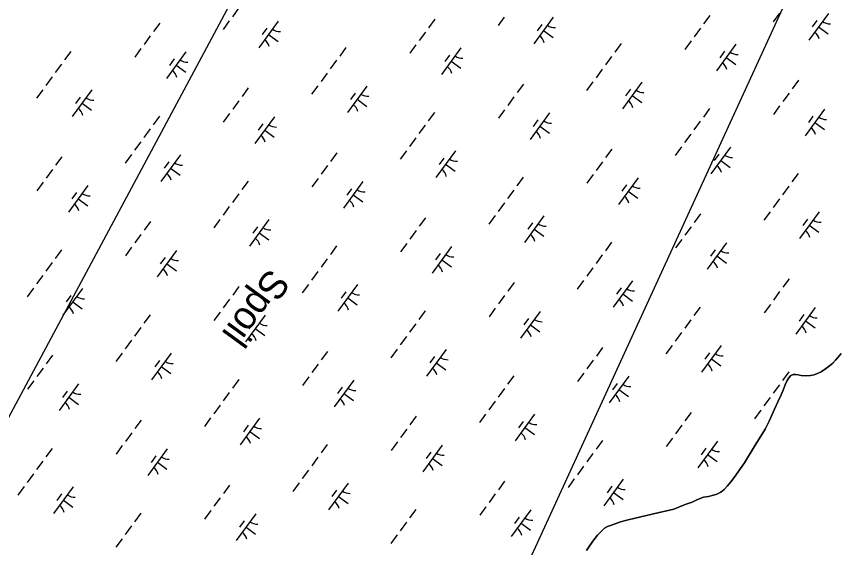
# Model space of a CAD drawing. Extents: x 3905714 to 3926767, y 183354 to 205755.
# Drawn here: x 3916850 to 3918098, y 189359 to 190163 of the extents above; entities that cross this region are included whole.
import ezdxf

# ---------------------------------------------------------------- set-up
doc = ezdxf.new("R2010")
doc.units = 0
for name, color, linetype in [('V-CHAN-SPOL', 7, 'Continuous'), ('V-TOPO-SHOR', 7, 'Continuous'), ('V-UTIL-LINE', 7, 'Continuous'), ('V-WETL-SWMP', 7, 'Continuous')]:
    doc.layers.add(name, color=color, linetype=linetype)

msp = doc.modelspace()

# ---------------------------------------------------------------- linework, layer by layer
at = {"layer": 'V-TOPO-SHOR'}
msp.add_lwpolyline([(3917713.7, 189354.3), (3917718.4, 189361.9), (3917724.5, 189370.5), (3917730.2, 189377.5), (3917736.6, 189384.3), (3917740.9, 189388.2), (3917745.2, 189390.8), (3917750, 189392.5), (3917757, 189394.9), (3917765.3, 189397.7), (3917776.7, 189400.9), (3917815, 189409.8), (3917846, 189417.1), (3917863, 189423.9), (3917873.8, 189427.8), (3917879.7, 189430.5), (3917887, 189433.7), (3917890.7, 189435.1), (3917898.3, 189436.2), (3917906, 189438), (3917911.1, 189439.5), (3917917.1, 189442.7), (3917922, 189446.8), (3917927, 189452.5), (3917932.4, 189458.6), (3917937.1, 189465), (3917952.9, 189487.2), (3917967.7, 189511.2), (3917984.4, 189538.2), (3917990.3, 189550.4), (3917994.2, 189559.6), (3917998.3, 189568.6), (3918004, 189580.4), (3918008.6, 189590.4), (3918011.3, 189597.4), (3918014.5, 189605.4), (3918017.4, 189611.8), (3918019.9, 189616.1), (3918023.2, 189619.6), (3918026.7, 189621), (3918030, 189621.1), (3918034.2, 189620.6), (3918039, 189619.7), (3918044.7, 189618.9), (3918052.8, 189619.5), (3918058.6, 189620.6), (3918064.6, 189623), (3918069.2, 189625.2), (3918075.5, 189629.7), (3918081.6, 189634.1), (3918086.5, 189638.4), (3918090.6, 189642.7), (3918094.2, 189646.8), (3918099.4, 189653)], dxfattribs=at)
at = {"layer": 'V-UTIL-LINE'}
for points in [[(3922094.7, 198742.6), (3921080, 197477.6), (3915734.8, 187496.7)], [(3915141.9, 186857.8), (3915602.3, 187412.4), (3917208.6, 188427.2), (3918201.9, 190592.4), (3918499.5, 191341.7), (3918705.2, 192156.6), (3920335.2, 195367.3), (3921815.2, 198099.7), (3922187.2, 198661.6)]]:
    msp.add_lwpolyline(points, dxfattribs=at)
at = {"layer": 'V-WETL-SWMP'}
for p, q in [((3917186.6, 190176), (3917177.2, 190163.1)), ((3918005.8, 190168.3), (3917996.3, 190155.4)), ((3918080, 190168), (3918050.4, 190127.7)), ((3917172.4, 190156.7), (3917163, 190143.8)), ((3917246.6, 190156.3), (3917217.1, 190116)), ((3917483.7, 190159.2), (3917474.3, 190146.3)), ((3917589.1, 190162.5), (3917579.7, 190149.6)), ((3917663.3, 190162.2), (3917633.8, 190121.8)), ((3917900.4, 190165), (3917890.9, 190152.1)), ((3918062.5, 190157.2), (3918055.4, 190147.5)), ((3917067, 190153.4), (3917057.6, 190140.5)), ((3917229.2, 190145.6), (3917222.1, 190135.9)), ((3917645.8, 190151.4), (3917638.8, 190141.7)), ((3917648.5, 190142), (3917663, 190131.4)), ((3917886.2, 190145.7), (3917876.7, 190132.8)), ((3918065.2, 190147.8), (3918079.7, 190137.2)), ((3917052.8, 190134), (3917043.4, 190121.1)), ((3917231.9, 190136.2), (3917246.4, 190125.5)), ((3917469.5, 190139.8), (3917460.1, 190126.9)), ((3917455.3, 190120.5), (3917445.9, 190107.6)), ((3917765.9, 190122.3), (3917756.4, 190109.4)), ((3917872, 190126.3), (3917862.6, 190113.4)), ((3917940, 190121.5), (3917910.5, 190081.1)), ((3916932.5, 190110.6), (3916923, 190097.7)), ((3917038.7, 190114.7), (3917029.2, 190101.8)), ((3917106.7, 190109.8), (3917077.1, 190069.5)), ((3917349.2, 190116.4), (3917339.7, 190103.5)), ((3917523.3, 190115.7), (3917493.8, 190075.3)), ((3917505.9, 190104.9), (3917498.8, 190095.2)), ((3917922.6, 190110.7), (3917915.5, 190101)), ((3917089.2, 190099.1), (3917082.1, 190089.4)), ((3917335, 190097.1), (3917325.5, 190084.2)), ((3917508.6, 190095.5), (3917523.1, 190084.9)), ((3917751.7, 190102.9), (3917742.2, 190090)), ((3917925.2, 190101.3), (3917939.8, 190090.7)), ((3916918.3, 190091.3), (3916908.9, 190078.4)), ((3917091.9, 190089.7), (3917106.4, 190079)), ((3917737.5, 190083.6), (3917728, 190070.6)), ((3916904.1, 190071.9), (3916894.7, 190059)), ((3917320.8, 190077.7), (3917311.4, 190064.8)), ((3917201.2, 190055.1), (3917191.8, 190042.2)), ((3917306.6, 190058.4), (3917297.2, 190045.5)), ((3917380.8, 190058), (3917351.3, 190017.7)), ((3917617.9, 190060.9), (3917608.4, 190048)), ((3917723.3, 190064.2), (3917713.8, 190051.3)), ((3917797.5, 190063.9), (3917767.9, 190023.5)), ((3918034.6, 190066.7), (3918025.1, 190053.8)), ((3916890, 190052.5), (3916880.5, 190039.6)), ((3916964.1, 190052.2), (3916934.6, 190011.9)), ((3917363.4, 190047.3), (3917356.3, 190037.6)), ((3917780, 190053.1), (3917772.9, 190043.4)), ((3917782.7, 190043.7), (3917797.2, 190033.1)), ((3918020.4, 190047.4), (3918010.9, 190034.5)), ((3916946.7, 190041.4), (3916939.6, 190031.8)), ((3916949.4, 190032), (3916963.9, 190021.4)), ((3917187, 190035.7), (3917177.6, 190022.8)), ((3917366, 190037.9), (3917380.6, 190027.2)), ((3917603.7, 190041.5), (3917594.2, 190028.6)), ((3917483.4, 190018.1), (3917473.9, 190005.2)), ((3917589.5, 190022.2), (3917580.1, 190009.3)), ((3917657.5, 190017.3), (3917628, 189977)), ((3917900, 190024), (3917890.6, 190011.1)), ((3918006.2, 190028), (3917996.7, 190015.1)), ((3918074.2, 190023.2), (3918044.7, 189982.8)), ((3917066.7, 190012.3), (3917057.2, 189999.4)), ((3917172.8, 190016.4), (3917163.4, 190003.4)), ((3917240.9, 190011.5), (3917211.3, 189971.2)), ((3917640.1, 190006.6), (3917633, 189996.9)), ((3917885.8, 190004.6), (3917876.4, 189991.7)), ((3918056.7, 190012.4), (3918049.7, 190002.7)), ((3917052.5, 189993), (3917043, 189980.1)), ((3917223.4, 190000.8), (3917216.3, 189991.1)), ((3917469.2, 189998.8), (3917459.7, 189985.9)), ((3917642.8, 189997.2), (3917657.3, 189986.5)), ((3918059.4, 190003), (3918073.9, 189992.4)), ((3917226.1, 189991.4), (3917240.6, 189980.7)), ((3917871.7, 189985.2), (3917862.2, 189972.3)), ((3917038.3, 189973.6), (3917028.9, 189960.7)), ((3917455, 189979.4), (3917445.5, 189966.5)), ((3917335.4, 189956.8), (3917325.9, 189943.9)), ((3917440.8, 189960.1), (3917431.3, 189947.2)), ((3917515, 189959.7), (3917485.4, 189919.4)), ((3917752.1, 189962.6), (3917742.6, 189949.7)), ((3917857.5, 189965.9), (3917848, 189953)), ((3917931.7, 189965.6), (3917902.1, 189925.2)), ((3917914.2, 189954.8), (3917907.1, 189945.1)), ((3916918.7, 189950.9), (3916909.3, 189938)), ((3917024.1, 189954.2), (3917014.7, 189941.3)), ((3917098.3, 189953.9), (3917068.8, 189913.6)), ((3917080.9, 189943.1), (3917073.8, 189933.5)), ((3917497.5, 189949), (3917490.4, 189939.3)), ((3917737.9, 189943.2), (3917728.4, 189930.3)), ((3917916.9, 189945.4), (3917931.4, 189934.8)), ((3916904.5, 189931.6), (3916895.1, 189918.7)), ((3917083.5, 189933.7), (3917098.1, 189923.1)), ((3917321.2, 189937.4), (3917311.8, 189924.5)), ((3917500.2, 189939.6), (3917514.7, 189928.9)), ((3917307, 189918.1), (3917297.6, 189905.1)), ((3917617.5, 189919.8), (3917608.1, 189906.9)), ((3917723.7, 189923.9), (3917714.2, 189911)), ((3917791.7, 189919), (3917762.2, 189878.7)), ((3918034.2, 189925.7), (3918024.8, 189912.8)), ((3916890.4, 189912.2), (3916880.9, 189899.3)), ((3916958.4, 189907.4), (3916928.8, 189867.1)), ((3917200.9, 189914), (3917191.4, 189901.1)), ((3917375, 189913.2), (3917345.5, 189872.9)), ((3917774.3, 189908.3), (3917767.2, 189898.6)), ((3918020, 189906.3), (3918010.6, 189893.4)), ((3916940.9, 189896.6), (3916933.8, 189886.9)), ((3917186.7, 189894.7), (3917177.2, 189881.7)), ((3917357.6, 189902.5), (3917350.5, 189892.8)), ((3917360.3, 189893.1), (3917374.8, 189882.4)), ((3917603.4, 189900.5), (3917593.9, 189887.6)), ((3917776.9, 189898.9), (3917791.5, 189888.2)), ((3916943.6, 189887.2), (3916958.1, 189876.6)), ((3917589.2, 189881.1), (3917579.7, 189868.2)), ((3918005.8, 189886.9), (3917996.4, 189874)), ((3917172.5, 189875.3), (3917163, 189862.4)), ((3917991.7, 189867.6), (3917982.2, 189854.7)), ((3918065.8, 189867.3), (3918036.3, 189826.9)), ((3917158.3, 189855.9), (3917148.9, 189843)), ((3917232.5, 189855.6), (3917202.9, 189815.3)), ((3917469.6, 189858.5), (3917460.1, 189845.6)), ((3917575, 189861.8), (3917565.5, 189848.8)), ((3917649.2, 189861.4), (3917619.6, 189821.1)), ((3917886.2, 189864.3), (3917876.8, 189851.4)), ((3918048.4, 189856.5), (3918041.3, 189846.8)), ((3917052.9, 189852.6), (3917043.4, 189839.7)), ((3917215, 189844.8), (3917207.9, 189835.2)), ((3917631.7, 189850.7), (3917624.6, 189841)), ((3917872.1, 189844.9), (3917862.6, 189832)), ((3918051.1, 189847.1), (3918065.6, 189836.4)), ((3917038.7, 189833.3), (3917029.3, 189820.4)), ((3917217.7, 189835.4), (3917232.2, 189824.8)), ((3917455.4, 189839.1), (3917445.9, 189826.2)), ((3917634.4, 189841.3), (3917648.9, 189830.6)), ((3917441.2, 189819.7), (3917431.7, 189806.8)), ((3917751.7, 189821.5), (3917742.3, 189808.6)), ((3917857.9, 189825.6), (3917848.4, 189812.7)), ((3917925.9, 189820.7), (3917896.3, 189780.4)), ((3916918.4, 189809.9), (3916908.9, 189797)), ((3917024.5, 189813.9), (3917015.1, 189801)), ((3917092.5, 189809.1), (3917063, 189768.8)), ((3917335, 189815.7), (3917325.6, 189802.8)), ((3917509.2, 189814.9), (3917479.7, 189774.6)), ((3917908.4, 189810), (3917901.3, 189800.3)), ((3917075.1, 189798.3), (3917068, 189788.6)), ((3917320.9, 189796.3), (3917311.4, 189783.4)), ((3917491.8, 189804.1), (3917484.7, 189794.5)), ((3917494.4, 189794.7), (3917509, 189784.1)), ((3917737.5, 189802.2), (3917728.1, 189789.3)), ((3917911.1, 189800.6), (3917925.6, 189789.9)), ((3916904.2, 189790.5), (3916894.7, 189777.6)), ((3917077.8, 189788.9), (3917092.3, 189778.3)), ((3917723.3, 189782.8), (3917713.9, 189769.9)), ((3916890, 189771.2), (3916880.5, 189758.3)), ((3917306.7, 189777), (3917297.2, 189764.1)), ((3917292.5, 189757.6), (3917283, 189744.7)), ((3917366.7, 189757.3), (3917337.1, 189717)), ((3917603.8, 189760.2), (3917594.3, 189747.3)), ((3917709.2, 189763.5), (3917699.7, 189750.5)), ((3917783.3, 189763.1), (3917753.8, 189722.8)), ((3918020.4, 189766), (3918011, 189753.1)), ((3916875.8, 189751.8), (3916866.4, 189738.9)), ((3916950, 189751.5), (3916920.4, 189711.1)), ((3917187.1, 189754.3), (3917177.6, 189741.4)), ((3917349.2, 189746.5), (3917342.1, 189736.9)), ((3917765.9, 189752.4), (3917758.8, 189742.7)), ((3917768.6, 189743), (3917783.1, 189732.3)), ((3918006.2, 189746.6), (3917996.8, 189733.7)), ((3916932.5, 189740.7), (3916925.5, 189731)), ((3916935.2, 189731.3), (3916949.7, 189720.7)), ((3917172.9, 189735), (3917163.4, 189722.1)), ((3917351.9, 189737.1), (3917366.4, 189726.5)), ((3917589.6, 189740.8), (3917580.1, 189727.9)), ((3917575.4, 189721.4), (3917565.9, 189708.5)), ((3917885.9, 189723.2), (3917876.4, 189710.3)), ((3917992.1, 189727.3), (3917982.6, 189714.4)), ((3918060.1, 189722.4), (3918030.5, 189682.1)), ((3917052.5, 189711.6), (3917043.1, 189698.7)), ((3917158.7, 189715.6), (3917149.3, 189702.7)), ((3917226.7, 189710.8), (3917197.2, 189670.4)), ((3917469.2, 189717.4), (3917459.8, 189704.5)), ((3917643.4, 189716.6), (3917613.8, 189676.3)), ((3917625.9, 189705.8), (3917618.8, 189696.2)), ((3918042.6, 189711.7), (3918035.5, 189702)), ((3917209.3, 189700), (3917202.2, 189690.3)), ((3917455, 189698), (3917445.6, 189685.1)), ((3917628.6, 189696.4), (3917643.1, 189685.8)), ((3917871.7, 189703.9), (3917862.3, 189691)), ((3918045.3, 189702.3), (3918059.8, 189691.6)), ((3917038.4, 189692.2), (3917028.9, 189679.3)), ((3917211.9, 189690.6), (3917226.5, 189680)), ((3917857.5, 189684.5), (3917848.1, 189671.6)), ((3917024.2, 189672.9), (3917014.7, 189659.9)), ((3917440.9, 189678.7), (3917431.4, 189665.8)), ((3917321.3, 189656), (3917311.8, 189643.1)), ((3917426.7, 189659.3), (3917417.2, 189646.4)), ((3917500.9, 189659), (3917471.3, 189618.7)), ((3917737.9, 189661.9), (3917728.5, 189648.9)), ((3917843.3, 189665.1), (3917833.9, 189652.2)), ((3917917.5, 189664.8), (3917888, 189624.5)), ((3916904.6, 189650.2), (3916895.1, 189637.3)), ((3917010, 189653.5), (3917000.5, 189640.6)), ((3917084.2, 189653.2), (3917054.6, 189612.8)), ((3917483.4, 189648.2), (3917476.3, 189638.5)), ((3917900.1, 189654), (3917893, 189644.4)), ((3917902.8, 189644.6), (3917917.3, 189634)), ((3918090.6, 189642.7), (3918086.5, 189638.4)), ((3918094.2, 189646.8), (3918090.6, 189642.7)), ((3918099.4, 189653), (3918094.2, 189646.8)), ((3916890.4, 189630.8), (3916880.9, 189617.9)), ((3917066.7, 189642.4), (3917059.6, 189632.7)), ((3917069.4, 189633), (3917083.9, 189622.4)), ((3917307.1, 189636.7), (3917297.6, 189623.8)), ((3917486.1, 189638.8), (3917500.6, 189628.2)), ((3917723.7, 189642.5), (3917714.3, 189629.6)), ((3918081.6, 189634.1), (3918075.5, 189629.7)), ((3918086.5, 189638.4), (3918081.6, 189634.1)), ((3917603.4, 189619.1), (3917593.9, 189606.2)), ((3917709.6, 189623.1), (3917700.1, 189610.2)), ((3917777.6, 189618.3), (3917748, 189578)), ((3918020.1, 189624.9), (3918010.6, 189612)), ((3918023.2, 189619.6), (3918019.9, 189616.1)), ((3918026.7, 189621), (3918023.2, 189619.6)), ((3918030, 189621.1), (3918026.7, 189621)), ((3918034.2, 189620.6), (3918030, 189621.1)), ((3918039, 189619.7), (3918034.2, 189620.6)), ((3918044.7, 189618.9), (3918039, 189619.7)), ((3918052.8, 189619.5), (3918044.7, 189618.9)), ((3918058.6, 189620.6), (3918052.8, 189619.5)), ((3918064.6, 189623), (3918058.6, 189620.6)), ((3918069.2, 189625.2), (3918064.6, 189623)), ((3918075.5, 189629.7), (3918069.2, 189625.2)), ((3916876.2, 189611.5), (3916866.8, 189598.6)), ((3916944.2, 189606.7), (3916914.7, 189566.3)), ((3917186.7, 189613.3), (3917177.3, 189600.4)), ((3917292.9, 189617.3), (3917283.4, 189604.4)), ((3917360.9, 189612.5), (3917331.3, 189572.1)), ((3917760.1, 189607.5), (3917753, 189597.9)), ((3918005.9, 189605.6), (3917996.4, 189592.7)), ((3918014.5, 189605.4), (3918011.3, 189597.4)), ((3918017.4, 189611.8), (3918014.5, 189605.4)), ((3918019.9, 189616.1), (3918017.4, 189611.8)), ((3916926.8, 189595.9), (3916919.7, 189586.2)), ((3917172.5, 189593.9), (3917163.1, 189581)), ((3917343.4, 189601.7), (3917336.4, 189592)), ((3917589.2, 189599.7), (3917579.8, 189586.8)), ((3917762.8, 189598.1), (3917777.3, 189587.5)), ((3918011.3, 189597.4), (3918008.6, 189590.4)), ((3916929.4, 189586.5), (3916944, 189575.8)), ((3917346.1, 189592.3), (3917360.6, 189581.7)), ((3917575, 189580.4), (3917565.6, 189567.5)), ((3917991.7, 189586.2), (3917982.2, 189573.3)), ((3918004, 189580.4), (3917998.3, 189568.6)), ((3918008.6, 189590.4), (3918004, 189580.4)), ((3917158.4, 189574.5), (3917148.9, 189561.6)), ((3917998.3, 189568.6), (3917994.2, 189559.6)), ((3917144.2, 189555.2), (3917134.7, 189542.3)), ((3917455.4, 189557.7), (3917446, 189544.8)), ((3917560.8, 189561), (3917551.4, 189548.1)), ((3917635, 189560.7), (3917605.5, 189520.4)), ((3917872.1, 189563.5), (3917862.7, 189550.6)), ((3917977.5, 189566.8), (3917968.1, 189553.9)), ((3917994.2, 189559.6), (3917990.3, 189550.4)), ((3917038.8, 189551.9), (3917029.3, 189539)), ((3917218.4, 189554.9), (3917188.8, 189514.5)), ((3917200.9, 189544.1), (3917193.8, 189534.4)), ((3917617.6, 189549.9), (3917610.5, 189540.2)), ((3917857.9, 189544.2), (3917848.5, 189531.3)), ((3917990.3, 189550.4), (3917984.4, 189538.2)), ((3917024.6, 189532.5), (3917015.1, 189519.6)), ((3917203.6, 189534.7), (3917218.1, 189524.1)), ((3917441.3, 189538.4), (3917431.8, 189525.5)), ((3917620.3, 189540.5), (3917634.8, 189529.9)), ((3917984.4, 189538.2), (3917967.7, 189511.2)), ((3917427.1, 189519), (3917417.6, 189506.1)), ((3917737.6, 189520.8), (3917728.1, 189507.9)), ((3917843.7, 189524.8), (3917834.3, 189511.9)), ((3917911.8, 189520), (3917882.2, 189479.7)), ((3916904.2, 189509.1), (3916894.8, 189496.2)), ((3917010.4, 189513.2), (3917000.9, 189500.3)), ((3917078.4, 189508.3), (3917048.9, 189468)), ((3917320.9, 189515), (3917311.5, 189502.1)), ((3917495.1, 189514.2), (3917465.5, 189473.8)), ((3917894.3, 189509.2), (3917887.2, 189499.5)), ((3917967.7, 189511.2), (3917952.9, 189487.2)), ((3917061, 189497.6), (3917053.9, 189487.9)), ((3917306.7, 189495.6), (3917297.3, 189482.7)), ((3917477.6, 189503.4), (3917470.5, 189493.7)), ((3917480.3, 189494), (3917494.8, 189483.4)), ((3917723.4, 189501.4), (3917713.9, 189488.5)), ((3917897, 189499.8), (3917911.5, 189489.2)), ((3916890, 189489.8), (3916880.6, 189476.9)), ((3917063.6, 189488.2), (3917078.1, 189477.5)), ((3917709.2, 189482.1), (3917699.8, 189469.2)), ((3917952.9, 189487.2), (3917937.1, 189465)), ((3916875.9, 189470.4), (3916866.4, 189457.5)), ((3917292.5, 189476.2), (3917283.1, 189463.3)), ((3917278.4, 189456.9), (3917268.9, 189444)), ((3917352.5, 189456.6), (3917323, 189416.2)), ((3917589.6, 189459.4), (3917580.2, 189446.5)), ((3917695, 189462.7), (3917685.6, 189449.8)), ((3917769.2, 189462.4), (3917739.7, 189422)), ((3917932.4, 189458.6), (3917927, 189452.5)), ((3917937.1, 189465), (3917932.4, 189458.6)), ((3916861.7, 189451.1), (3916852.2, 189438.2)), ((3916935.9, 189450.7), (3916906.3, 189410.4)), ((3917172.9, 189453.6), (3917163.5, 189440.7)), ((3917335.1, 189445.8), (3917328, 189436.1)), ((3917751.8, 189451.6), (3917744.7, 189441.9)), ((3917922, 189446.8), (3917917.1, 189442.7)), ((3917927, 189452.5), (3917922, 189446.8)), ((3916918.4, 189440), (3916911.3, 189430.3)), ((3916921.1, 189430.6), (3916935.6, 189419.9)), ((3917158.8, 189434.2), (3917149.3, 189421.3)), ((3917337.8, 189436.4), (3917352.3, 189425.7)), ((3917575.4, 189440.1), (3917566, 189427.1)), ((3917754.4, 189442.2), (3917769, 189431.6)), ((3917879.7, 189430.5), (3917873.8, 189427.8)), ((3917887, 189433.7), (3917879.7, 189430.5)), ((3917890.7, 189435.1), (3917887, 189433.7)), ((3917898.3, 189436.2), (3917890.7, 189435.1)), ((3917906, 189438), (3917898.3, 189436.2)), ((3917911.1, 189439.5), (3917906, 189438)), ((3917917.1, 189442.7), (3917911.1, 189439.5)), ((3917561.2, 189420.7), (3917551.8, 189407.8)), ((3917863, 189423.9), (3917846, 189417.1)), ((3917873.8, 189427.8), (3917863, 189423.9)), ((3917038.4, 189410.8), (3917029, 189397.9)), ((3917144.6, 189414.9), (3917135.1, 189402)), ((3917212.6, 189410), (3917183, 189369.7)), ((3917455.1, 189416.7), (3917445.6, 189403.7)), ((3917629.3, 189415.9), (3917599.7, 189375.5)), ((3917815, 189409.8), (3917776.7, 189400.9)), ((3917846, 189417.1), (3917815, 189409.8)), ((3917195.1, 189399.3), (3917188, 189389.6)), ((3917440.9, 189397.3), (3917431.4, 189384.4)), ((3917611.8, 189405.1), (3917604.7, 189395.4)), ((3917614.5, 189395.7), (3917629, 189385.1)), ((3917757, 189394.9), (3917750, 189392.5)), ((3917765.3, 189397.7), (3917757, 189394.9)), ((3917776.7, 189400.9), (3917765.3, 189397.7)), ((3917024.2, 189391.5), (3917014.8, 189378.6)), ((3917197.8, 189389.9), (3917212.3, 189379.2)), ((3917736.6, 189384.3), (3917730.2, 189377.5)), ((3917740.9, 189388.2), (3917736.6, 189384.3)), ((3917745.2, 189390.8), (3917740.9, 189388.2)), ((3917750, 189392.5), (3917745.2, 189390.8)), ((3917010, 189372.1), (3917000.6, 189359.2)), ((3917426.7, 189377.9), (3917417.3, 189365)), ((3917724.5, 189370.5), (3917718.4, 189361.9)), ((3917730.2, 189377.5), (3917724.5, 189370.5)), ((3917718.4, 189361.9), (3917713.7, 189354.3))]:
    msp.add_line(p, q, dxfattribs=at)
for centre, start, end in [((3918081.7, 190170), 233, 274.5436), ((3917248.4, 190158.3), 233, 274.5436), ((3917665, 190164.1), 233, 274.5436), ((3917632.4, 190119.6), 13, 54.5436), ((3918049.1, 190125.4), 13, 54.5436), ((3917215.7, 190113.8), 13, 54.5436), ((3917941.8, 190123.5), 233, 274.5436), ((3917108.4, 190111.8), 233, 274.5436), ((3917525.1, 190117.6), 233, 274.5436), ((3917909.1, 190078.9), 13, 54.5436), ((3917075.8, 190067.2), 13, 54.5436), ((3917492.4, 190073.1), 13, 54.5436), ((3917382.5, 190060), 233, 274.5436), ((3917799.2, 190065.8), 233, 274.5436), ((3916965.9, 190054.2), 233, 274.5436), ((3917349.9, 190015.5), 13, 54.5436), ((3917766.6, 190021.3), 13, 54.5436), ((3916933.2, 190009.6), 13, 54.5436), ((3917659.3, 190019.3), 233, 274.5436), ((3918075.9, 190025.1), 233, 274.5436), ((3917242.6, 190013.5), 233, 274.5436), ((3918043.3, 189980.6), 13, 54.5436), ((3917209.9, 189968.9), 13, 54.5436), ((3917626.6, 189974.8), 13, 54.5436), ((3917516.7, 189961.7), 233, 274.5436), ((3917933.4, 189967.5), 233, 274.5436), ((3917100.1, 189955.9), 233, 274.5436), ((3917484.1, 189917.1), 13, 54.5436), ((3917900.8, 189923), 13, 54.5436), ((3917067.4, 189911.3), 13, 54.5436), ((3917793.4, 189921), 233, 274.5436), ((3916960.1, 189909.4), 233, 274.5436), ((3917376.8, 189915.2), 233, 274.5436), ((3917344.1, 189870.6), 13, 54.5436), ((3917760.8, 189876.5), 13, 54.5436), ((3916927.5, 189864.8), 13, 54.5436), ((3918067.6, 189869.2), 233, 274.5436), ((3917234.2, 189857.6), 233, 274.5436), ((3917650.9, 189863.4), 233, 274.5436), ((3917618.3, 189818.8), 13, 54.5436), ((3918034.9, 189824.7), 13, 54.5436), ((3917201.6, 189813), 13, 54.5436), ((3917927.6, 189822.7), 233, 274.5436), ((3917094.3, 189811.1), 233, 274.5436), ((3917511, 189816.9), 233, 274.5436), ((3917895, 189778.1), 13, 54.5436), ((3917061.6, 189766.5), 13, 54.5436), ((3917478.3, 189772.3), 13, 54.5436), ((3917368.4, 189759.3), 233, 274.5436), ((3917785.1, 189765.1), 233, 274.5436), ((3916951.7, 189753.4), 233, 274.5436), ((3917752.4, 189720.5), 13, 54.5436), ((3916919.1, 189708.9), 13, 54.5436), ((3917335.8, 189714.7), 13, 54.5436), ((3918061.8, 189724.4), 233, 274.5436), ((3917228.5, 189712.8), 233, 274.5436), ((3917645.1, 189718.6), 233, 274.5436), ((3918029.2, 189679.8), 13, 54.5436), ((3917195.8, 189668.2), 13, 54.5436), ((3917612.5, 189674), 13, 54.5436), ((3917502.6, 189661), 233, 274.5436), ((3917919.3, 189666.8), 233, 274.5436), ((3917085.9, 189655.1), 233, 274.5436), ((3917469.9, 189616.4), 13, 54.5436), ((3917886.6, 189622.2), 13, 54.5436), ((3917053.3, 189610.6), 13, 54.5436), ((3917779.3, 189620.3), 233, 274.5436), ((3916946, 189608.6), 233, 274.5436), ((3917362.6, 189614.5), 233, 274.5436), ((3917330, 189569.9), 13, 54.5436), ((3917746.7, 189575.7), 13, 54.5436), ((3916913.3, 189564.1), 13, 54.5436), ((3917220.1, 189556.8), 233, 274.5436), ((3917636.8, 189562.7), 233, 274.5436), ((3917604.1, 189518.1), 13, 54.5436), ((3917187.5, 189512.3), 13, 54.5436), ((3917913.5, 189522), 233, 274.5436), ((3917080.1, 189510.3), 233, 274.5436), ((3917496.8, 189516.1), 233, 274.5436), ((3917464.2, 189471.6), 13, 54.5436), ((3917880.8, 189477.4), 13, 54.5436), ((3917047.5, 189465.8), 13, 54.5436), ((3917354.3, 189458.5), 233, 274.5436), ((3917771, 189464.4), 233, 274.5436), ((3916937.6, 189452.7), 233, 274.5436), ((3917738.3, 189419.8), 13, 54.5436), ((3916905, 189408.1), 13, 54.5436), ((3917321.6, 189414), 13, 54.5436), ((3917214.3, 189412), 233, 274.5436), ((3917631, 189417.8), 233, 274.5436), ((3917181.7, 189367.5), 13, 54.5436), ((3917598.3, 189373.3), 13, 54.5436)]:
    msp.add_arc(centre, 17.6, start, end, dxfattribs=at)

# ---------------------------------------------------------------- texts
at = {"layer": 'V-CHAN-SPOL'}
msp.add_text('Spoil', height=42, rotation=233.8714, dxfattribs=at).set_placement((3917233.1, 189783.9))

doc.saveas('drawing.dxf')
